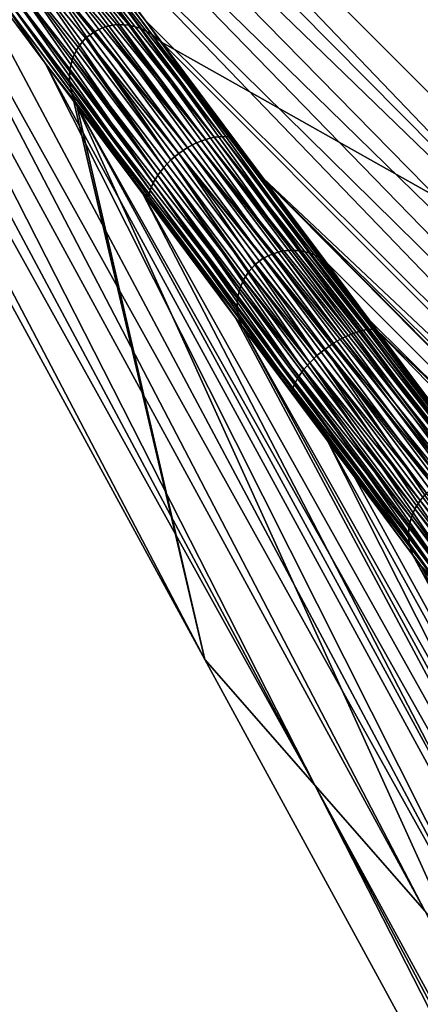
# Model space of a CAD drawing. Header units: millimetres. Extents: x -208 to -25, y 23 to 205.
# Tile 394 of 635: x -163.84 to -158.6, y 163.1 to 175.96. Entities that reach past the tile are written whole.
import ezdxf

# ---------------------------------------------------------------- set-up
doc = ezdxf.new("R2010")
doc.units = ezdxf.units.MM
doc.header["$LTSCALE"] = 65.185185
for name, color, linetype in [('183', 7, 'CONTINUOUS'), ('231', 7, 'CONTINUOUS'), ('321', 7, 'CONTINUOUS'), ('379', 7, 'CONTINUOUS'), ('380', 7, 'CONTINUOUS'), ('381', 7, 'CONTINUOUS'), ('446', 7, 'CONTINUOUS')]:
    doc.layers.add(name, color=color, linetype=linetype)

msp = doc.modelspace()

# ---------------------------------------------------------------- linework, layer by layer
at = {"layer": '183', "linetype": 'CONTINUOUS'}
for points in [[(-160.627, 173.859, 50.715), (-137.959, 151.645, 56.24), (-161.983, 175.671, 56.24), (-160.627, 173.859, 50.715)], [(-137.132, 150.131, 47.588), (-137.959, 151.645, 56.24), (-160.627, 173.859, 50.715), (-137.132, 150.131, 47.588)], [(-159.827, 172.79, 47.46), (-137.132, 150.131, 47.588), (-160.627, 173.859, 50.715), (-159.827, 172.79, 47.46)], [(-159.269, 172.044, 45.189), (-137.132, 150.131, 47.588), (-159.827, 172.79, 47.46), (-159.269, 172.044, 45.189)], [(-157.91, 170.229, 39.663), (-137.132, 150.131, 47.588), (-159.269, 172.044, 45.189), (-157.91, 170.229, 39.663)]]:
    msp.add_3dface(points, dxfattribs=at)
at = {"layer": '231', "linetype": 'CONTINUOUS'}
for points in [[(-162.976, 175.722, 56.24), (-160.654, 172.848, 47.236), (-162.857, 175.811, 56.24), (-162.976, 175.722, 56.24)], [(-162.857, 175.811, 56.24), (-160.538, 172.903, 47.246), (-162.716, 175.872, 56.24), (-162.857, 175.811, 56.24)], [(-160.654, 172.848, 47.236), (-160.538, 172.903, 47.246), (-162.857, 175.811, 56.24), (-160.654, 172.848, 47.236)], [(-162.716, 175.872, 56.24), (-160.414, 172.938, 47.266), (-162.567, 175.899, 56.24), (-162.716, 175.872, 56.24)], [(-160.538, 172.903, 47.246), (-160.414, 172.938, 47.266), (-162.716, 175.872, 56.24), (-160.538, 172.903, 47.246)], [(-160.414, 172.938, 47.266), (-160.285, 172.951, 47.293), (-162.567, 175.899, 56.24), (-160.414, 172.938, 47.266)], [(-162.567, 175.899, 56.24), (-160.285, 172.951, 47.293), (-162.412, 175.892, 56.24), (-162.567, 175.899, 56.24)], [(-160.285, 172.951, 47.293), (-160.158, 172.943, 47.327), (-162.412, 175.892, 56.24), (-160.285, 172.951, 47.293)], [(-162.412, 175.892, 56.24), (-160.158, 172.943, 47.327), (-162.261, 175.852, 56.24), (-162.412, 175.892, 56.24)], [(-160.158, 172.943, 47.327), (-160.035, 172.913, 47.367), (-162.261, 175.852, 56.24), (-160.158, 172.943, 47.327)], [(-162.261, 175.852, 56.24), (-160.035, 172.913, 47.367), (-162.119, 175.778, 56.24), (-162.261, 175.852, 56.24)], [(-163.075, 175.604, 56.24), (-160.842, 172.676, 47.246), (-162.976, 175.722, 56.24), (-163.075, 175.604, 56.24)], [(-160.842, 172.676, 47.246), (-160.756, 172.771, 47.236), (-162.976, 175.722, 56.24), (-160.842, 172.676, 47.246)], [(-160.756, 172.771, 47.236), (-160.654, 172.848, 47.236), (-162.976, 175.722, 56.24), (-160.756, 172.771, 47.236)], [(-159.827, 172.79, 47.46), (-160.627, 173.859, 50.715), (-162.119, 175.778, 56.24), (-159.827, 172.79, 47.46)], [(-159.923, 172.861, 47.411), (-159.827, 172.79, 47.46), (-162.119, 175.778, 56.24), (-159.923, 172.861, 47.411)], [(-160.627, 173.859, 50.715), (-161.983, 175.671, 56.24), (-162.119, 175.778, 56.24), (-160.627, 173.859, 50.715)], [(-160.035, 172.913, 47.367), (-159.923, 172.861, 47.411), (-162.119, 175.778, 56.24), (-160.035, 172.913, 47.367)], [(-163.144, 175.47, 56.24), (-160.911, 172.566, 47.266), (-163.075, 175.604, 56.24), (-163.144, 175.47, 56.24)], [(-160.911, 172.566, 47.266), (-160.842, 172.676, 47.246), (-163.075, 175.604, 56.24), (-160.911, 172.566, 47.266)], [(-163.182, 175.318, 56.24), (-160.96, 172.446, 47.293), (-163.144, 175.47, 56.24), (-163.182, 175.318, 56.24)], [(-160.96, 172.446, 47.293), (-160.911, 172.566, 47.266), (-163.144, 175.47, 56.24), (-160.96, 172.446, 47.293)], [(-163.186, 175.161, 56.24), (-160.988, 172.322, 47.327), (-163.182, 175.318, 56.24), (-163.186, 175.161, 56.24)], [(-160.988, 172.322, 47.327), (-160.96, 172.446, 47.293), (-163.182, 175.318, 56.24), (-160.988, 172.322, 47.327)], [(-160.993, 172.196, 47.367), (-160.988, 172.322, 47.327), (-163.186, 175.161, 56.24), (-160.993, 172.196, 47.367)], [(-163.156, 175.004, 56.24), (-160.993, 172.196, 47.367), (-163.186, 175.161, 56.24), (-163.156, 175.004, 56.24)], [(-160.976, 172.073, 47.411), (-160.993, 172.196, 47.367), (-163.156, 175.004, 56.24), (-160.976, 172.073, 47.411)], [(-163.091, 174.842, 56.24), (-160.976, 172.073, 47.411), (-163.156, 175.004, 56.24), (-163.091, 174.842, 56.24)], [(-160.934, 171.962, 47.46), (-160.976, 172.073, 47.411), (-163.091, 174.842, 56.24), (-160.934, 171.962, 47.46)], [(-160.756, 172.771, 47.236), (-158.415, 169.856, 38.121), (-160.654, 172.848, 47.236), (-160.756, 172.771, 47.236)], [(-160.654, 172.848, 47.236), (-158.299, 169.912, 38.131), (-160.538, 172.903, 47.246), (-160.654, 172.848, 47.236)], [(-158.415, 169.856, 38.121), (-158.299, 169.912, 38.131), (-160.654, 172.848, 47.236), (-158.415, 169.856, 38.121)], [(-160.538, 172.903, 47.246), (-158.175, 169.946, 38.15), (-160.414, 172.938, 47.266), (-160.538, 172.903, 47.246)], [(-158.299, 169.912, 38.131), (-158.175, 169.946, 38.15), (-160.538, 172.903, 47.246), (-158.299, 169.912, 38.131)], [(-160.414, 172.938, 47.266), (-158.046, 169.959, 38.177), (-160.285, 172.951, 47.293), (-160.414, 172.938, 47.266)], [(-158.175, 169.946, 38.15), (-158.046, 169.959, 38.177), (-160.414, 172.938, 47.266), (-158.175, 169.946, 38.15)], [(-158.046, 169.959, 38.177), (-157.918, 169.951, 38.212), (-160.285, 172.951, 47.293), (-158.046, 169.959, 38.177)], [(-160.285, 172.951, 47.293), (-157.918, 169.951, 38.212), (-160.158, 172.943, 47.327), (-160.285, 172.951, 47.293)], [(-157.918, 169.951, 38.212), (-157.796, 169.921, 38.251), (-160.158, 172.943, 47.327), (-157.918, 169.951, 38.212)], [(-160.158, 172.943, 47.327), (-157.796, 169.921, 38.251), (-160.035, 172.913, 47.367), (-160.158, 172.943, 47.327)], [(-157.796, 169.921, 38.251), (-157.684, 169.87, 38.296), (-160.035, 172.913, 47.367), (-157.796, 169.921, 38.251)], [(-160.035, 172.913, 47.367), (-157.684, 169.87, 38.296), (-159.923, 172.861, 47.411), (-160.035, 172.913, 47.367)], [(-157.588, 169.799, 38.352), (-157.91, 170.229, 39.663), (-159.923, 172.861, 47.411), (-157.588, 169.799, 38.352)], [(-157.684, 169.87, 38.296), (-157.588, 169.799, 38.352), (-159.923, 172.861, 47.411), (-157.684, 169.87, 38.296)], [(-157.91, 170.229, 39.663), (-159.269, 172.044, 45.189), (-159.923, 172.861, 47.411), (-157.91, 170.229, 39.663)], [(-159.269, 172.044, 45.189), (-159.827, 172.79, 47.46), (-159.923, 172.861, 47.411), (-159.269, 172.044, 45.189)], [(-160.842, 172.676, 47.246), (-158.517, 169.779, 38.121), (-160.756, 172.771, 47.236), (-160.842, 172.676, 47.246)], [(-158.517, 169.779, 38.121), (-158.415, 169.856, 38.121), (-160.756, 172.771, 47.236), (-158.517, 169.779, 38.121)], [(-160.911, 172.566, 47.266), (-158.603, 169.684, 38.131), (-160.842, 172.676, 47.246), (-160.911, 172.566, 47.266)], [(-158.603, 169.684, 38.131), (-158.517, 169.779, 38.121), (-160.842, 172.676, 47.246), (-158.603, 169.684, 38.131)], [(-160.988, 172.322, 47.327), (-158.72, 169.455, 38.177), (-160.96, 172.446, 47.293), (-160.988, 172.322, 47.327)], [(-160.96, 172.446, 47.293), (-158.671, 169.574, 38.15), (-160.911, 172.566, 47.266), (-160.96, 172.446, 47.293)], [(-158.72, 169.455, 38.177), (-158.671, 169.574, 38.15), (-160.96, 172.446, 47.293), (-158.72, 169.455, 38.177)], [(-158.671, 169.574, 38.15), (-158.603, 169.684, 38.131), (-160.911, 172.566, 47.266), (-158.671, 169.574, 38.15)], [(-160.993, 172.196, 47.367), (-158.748, 169.33, 38.212), (-160.988, 172.322, 47.327), (-160.993, 172.196, 47.367)], [(-158.748, 169.33, 38.212), (-158.72, 169.455, 38.177), (-160.988, 172.322, 47.327), (-158.748, 169.33, 38.212)], [(-158.754, 169.204, 38.251), (-158.748, 169.33, 38.212), (-160.993, 172.196, 47.367), (-158.754, 169.204, 38.251)], [(-160.976, 172.073, 47.411), (-158.754, 169.204, 38.251), (-160.993, 172.196, 47.367), (-160.976, 172.073, 47.411)], [(-158.736, 169.082, 38.296), (-158.754, 169.204, 38.251), (-160.976, 172.073, 47.411), (-158.736, 169.082, 38.296)], [(-160.934, 171.962, 47.46), (-158.736, 169.082, 38.296), (-160.976, 172.073, 47.411), (-160.934, 171.962, 47.46)], [(-159.47, 170.006, 41.505), (-158.736, 169.082, 38.296), (-160.934, 171.962, 47.46), (-159.47, 170.006, 41.505)], [(-158.697, 168.972, 38.36), (-158.736, 169.082, 38.296), (-159.47, 170.006, 41.505), (-158.697, 168.972, 38.36)], [(-158.603, 169.684, 38.131), (-156.279, 166.79, 29.005), (-158.517, 169.779, 38.121), (-158.603, 169.684, 38.131)], [(-158.671, 169.574, 38.15), (-156.365, 166.695, 29.015), (-158.603, 169.684, 38.131), (-158.671, 169.574, 38.15)], [(-156.365, 166.695, 29.015), (-156.279, 166.79, 29.005), (-158.603, 169.684, 38.131), (-156.365, 166.695, 29.015)], [(-158.72, 169.455, 38.177), (-156.434, 166.585, 29.034), (-158.671, 169.574, 38.15), (-158.72, 169.455, 38.177)], [(-156.434, 166.585, 29.034), (-156.365, 166.695, 29.015), (-158.671, 169.574, 38.15), (-156.434, 166.585, 29.034)], [(-158.748, 169.33, 38.212), (-156.482, 166.466, 29.061), (-158.72, 169.455, 38.177), (-158.748, 169.33, 38.212)], [(-156.482, 166.466, 29.061), (-156.434, 166.585, 29.034), (-158.72, 169.455, 38.177), (-156.482, 166.466, 29.061)], [(-158.754, 169.204, 38.251), (-156.511, 166.341, 29.095), (-158.748, 169.33, 38.212), (-158.754, 169.204, 38.251)], [(-156.511, 166.341, 29.095), (-156.482, 166.466, 29.061), (-158.748, 169.33, 38.212), (-156.511, 166.341, 29.095)], [(-156.516, 166.215, 29.135), (-156.511, 166.341, 29.095), (-158.754, 169.204, 38.251), (-156.516, 166.215, 29.135)], [(-158.736, 169.082, 38.296), (-156.516, 166.215, 29.135), (-158.754, 169.204, 38.251), (-158.736, 169.082, 38.296)], [(-156.499, 166.093, 29.179), (-156.516, 166.215, 29.135), (-158.736, 169.082, 38.296), (-156.499, 166.093, 29.179)], [(-158.697, 168.972, 38.36), (-156.499, 166.093, 29.179), (-158.736, 169.082, 38.296), (-158.697, 168.972, 38.36)], [(-156.45, 165.97, 29.203), (-156.499, 166.093, 29.179), (-158.697, 168.972, 38.36), (-156.45, 165.97, 29.203)]]:
    msp.add_3dface(points, dxfattribs=at)
at = {"layer": '321', "linetype": 'CONTINUOUS'}
for points in [[(-170.181, 184.315, 51.334), (-161.419, 167.607, 56.24), (-171.513, 186.095, 56.24), (-170.181, 184.315, 51.334)], [(-159.98, 165.966, 48.639), (-161.419, 167.607, 56.24), (-170.181, 184.315, 51.334), (-159.98, 165.966, 48.639)], [(-168.848, 182.534, 46.428), (-159.98, 165.966, 48.639), (-170.181, 184.315, 51.334), (-168.848, 182.534, 46.428)], [(-167.515, 180.753, 41.521), (-159.98, 165.966, 48.639), (-168.848, 182.534, 46.428), (-167.515, 180.753, 41.521)], [(-158.541, 164.324, 41.037), (-159.98, 165.966, 48.639), (-167.515, 180.753, 41.521), (-158.541, 164.324, 41.037)], [(-166.174, 178.962, 36.583), (-158.541, 164.324, 41.037), (-167.515, 180.753, 41.521), (-166.174, 178.962, 36.583)], [(-157.102, 162.682, 33.436), (-158.541, 164.324, 41.037), (-166.174, 178.962, 36.583), (-157.102, 162.682, 33.436)], [(-164.826, 177.162, 31.617), (-157.102, 162.682, 33.436), (-166.174, 178.962, 36.583), (-164.826, 177.162, 31.617)], [(-163.504, 175.395, 26.736), (-157.102, 162.682, 33.436), (-164.826, 177.162, 31.617), (-163.504, 175.395, 26.736)], [(-155.662, 161.04, 25.835), (-157.102, 162.682, 33.436), (-163.504, 175.395, 26.736), (-155.662, 161.04, 25.835)], [(-162.234, 173.699, 22.05), (-155.662, 161.04, 25.835), (-163.504, 175.395, 26.736), (-162.234, 173.699, 22.05)], [(-154.223, 159.398, 18.233), (-155.662, 161.04, 25.835), (-162.234, 173.699, 22.05), (-154.223, 159.398, 18.233)], [(-161.015, 172.07, 17.542), (-154.223, 159.398, 18.233), (-162.234, 173.699, 22.05), (-161.015, 172.07, 17.542)], [(-159.812, 170.464, 13.096), (-154.223, 159.398, 18.233), (-161.015, 172.07, 17.542), (-159.812, 170.464, 13.096)], [(-152.784, 157.756, 10.632), (-154.223, 159.398, 18.233), (-159.812, 170.464, 13.096), (-152.784, 157.756, 10.632)], [(-158.596, 168.838, 8.597), (-152.784, 157.756, 10.632), (-159.812, 170.464, 13.096), (-158.596, 168.838, 8.597)], [(-161.419, 167.607, 56.24), (-159.98, 165.966, 48.639), (-151.828, 150.04, 56.24), (-161.419, 167.607, 56.24)], [(-159.98, 165.966, 48.639), (-158.541, 164.324, 41.037), (-150.625, 148.838, 48.364), (-159.98, 165.966, 48.639)], [(-151.828, 150.04, 56.24), (-159.98, 165.966, 48.639), (-151.227, 149.439, 52.302), (-151.828, 150.04, 56.24)], [(-151.227, 149.439, 52.302), (-159.98, 165.966, 48.639), (-150.625, 148.838, 48.364), (-151.227, 149.439, 52.302)]]:
    msp.add_3dface(points, dxfattribs=at)
at = {"layer": '379', "linetype": 'CONTINUOUS'}
for points in [[(-171.513, 186.095, 56.24), (-162.412, 175.892, 56.24), (-170.406, 186.923, 56.24), (-171.513, 186.095, 56.24)], [(-162.119, 175.778, 56.24), (-161.983, 175.671, 56.24), (-170.406, 186.923, 56.24), (-162.119, 175.778, 56.24)], [(-170.406, 186.923, 56.24), (-161.983, 175.671, 56.24), (-155.513, 172.029, 56.24), (-170.406, 186.923, 56.24)], [(-162.412, 175.892, 56.24), (-162.261, 175.852, 56.24), (-170.406, 186.923, 56.24), (-162.412, 175.892, 56.24)], [(-162.261, 175.852, 56.24), (-162.119, 175.778, 56.24), (-170.406, 186.923, 56.24), (-162.261, 175.852, 56.24)], [(-163.156, 175.004, 56.24), (-163.186, 175.161, 56.24), (-171.513, 186.095, 56.24), (-163.156, 175.004, 56.24)], [(-161.419, 167.607, 56.24), (-163.156, 175.004, 56.24), (-171.513, 186.095, 56.24), (-161.419, 167.607, 56.24)], [(-163.186, 175.161, 56.24), (-163.182, 175.318, 56.24), (-171.513, 186.095, 56.24), (-163.186, 175.161, 56.24)], [(-163.182, 175.318, 56.24), (-163.144, 175.47, 56.24), (-171.513, 186.095, 56.24), (-163.182, 175.318, 56.24)], [(-163.144, 175.47, 56.24), (-163.075, 175.604, 56.24), (-171.513, 186.095, 56.24), (-163.144, 175.47, 56.24)], [(-163.075, 175.604, 56.24), (-162.976, 175.722, 56.24), (-171.513, 186.095, 56.24), (-163.075, 175.604, 56.24)], [(-162.976, 175.722, 56.24), (-162.857, 175.811, 56.24), (-171.513, 186.095, 56.24), (-162.976, 175.722, 56.24)], [(-162.857, 175.811, 56.24), (-162.716, 175.872, 56.24), (-171.513, 186.095, 56.24), (-162.857, 175.811, 56.24)], [(-162.716, 175.872, 56.24), (-162.567, 175.899, 56.24), (-171.513, 186.095, 56.24), (-162.716, 175.872, 56.24)], [(-162.567, 175.899, 56.24), (-162.412, 175.892, 56.24), (-171.513, 186.095, 56.24), (-162.567, 175.899, 56.24)], [(-161.983, 175.671, 56.24), (-137.959, 151.645, 56.24), (-155.513, 172.029, 56.24), (-161.983, 175.671, 56.24)], [(-163.091, 174.842, 56.24), (-163.156, 175.004, 56.24), (-161.419, 167.607, 56.24), (-163.091, 174.842, 56.24)], [(-146.809, 145.021, 56.24), (-163.091, 174.842, 56.24), (-151.828, 150.04, 56.24), (-146.809, 145.021, 56.24)], [(-163.091, 174.842, 56.24), (-161.419, 167.607, 56.24), (-151.828, 150.04, 56.24), (-163.091, 174.842, 56.24)]]:
    msp.add_3dface(points, dxfattribs=at)
at = {"layer": '380', "linetype": 'CONTINUOUS'}
for points in [[(-162.198, 175.957, 26), (-162.986, 176.947, 28.475), (-163.823, 178.128, 31.997), (-162.198, 175.957, 26)], [(-163.504, 175.395, 26.736), (-164.826, 177.162, 31.617), (-164.033, 176.165, 28.474), (-163.504, 175.395, 26.736)], [(-163.313, 176.945, 28.116), (-161.407, 174.399, 21.081), (-163.437, 176.907, 28.043), (-163.313, 176.945, 28.116)], [(-163.193, 176.965, 28.213), (-161.294, 174.427, 21.203), (-163.313, 176.945, 28.116), (-163.193, 176.965, 28.213)], [(-163.313, 176.945, 28.116), (-161.294, 174.427, 21.203), (-161.407, 174.399, 21.081), (-163.313, 176.945, 28.116)], [(-163.082, 176.965, 28.332), (-161.191, 174.439, 21.352), (-163.193, 176.965, 28.213), (-163.082, 176.965, 28.332)], [(-163.193, 176.965, 28.213), (-161.191, 174.439, 21.352), (-161.294, 174.427, 21.203), (-163.193, 176.965, 28.213)], [(-162.986, 176.947, 28.475), (-161.105, 174.434, 21.531), (-163.082, 176.965, 28.332), (-162.986, 176.947, 28.475)], [(-163.082, 176.965, 28.332), (-161.105, 174.434, 21.531), (-161.191, 174.439, 21.352), (-163.082, 176.965, 28.332)], [(-161.105, 174.434, 21.531), (-162.986, 176.947, 28.475), (-162.198, 175.957, 26), (-161.105, 174.434, 21.531)], [(-163.559, 176.85, 27.996), (-161.645, 174.293, 20.933), (-163.673, 176.776, 27.977), (-163.559, 176.85, 27.996)], [(-163.437, 176.907, 28.043), (-161.526, 174.354, 20.991), (-163.559, 176.85, 27.996), (-163.437, 176.907, 28.043)], [(-163.559, 176.85, 27.996), (-161.526, 174.354, 20.991), (-161.645, 174.293, 20.933), (-163.559, 176.85, 27.996)], [(-163.437, 176.907, 28.043), (-161.407, 174.399, 21.081), (-161.526, 174.354, 20.991), (-163.437, 176.907, 28.043)], [(-163.866, 176.586, 28.042), (-163.777, 176.688, 27.997), (-161.955, 174.034, 20.99), (-163.866, 176.586, 28.042)], [(-163.777, 176.688, 27.997), (-163.673, 176.776, 27.977), (-161.863, 174.131, 20.934), (-163.777, 176.688, 27.997)], [(-163.777, 176.688, 27.997), (-161.863, 174.131, 20.934), (-161.955, 174.034, 20.99), (-163.777, 176.688, 27.997)], [(-163.673, 176.776, 27.977), (-161.645, 174.293, 20.933), (-161.758, 174.217, 20.91), (-163.673, 176.776, 27.977)], [(-163.673, 176.776, 27.977), (-161.758, 174.217, 20.91), (-161.863, 174.131, 20.934), (-163.673, 176.776, 27.977)], [(-163.938, 176.478, 28.115), (-163.866, 176.586, 28.042), (-162.032, 173.932, 21.08), (-163.938, 176.478, 28.115)], [(-163.866, 176.586, 28.042), (-161.955, 174.034, 20.99), (-162.032, 173.932, 21.08), (-163.866, 176.586, 28.042)], [(-163.991, 176.369, 28.211), (-163.938, 176.478, 28.115), (-162.091, 173.831, 21.201), (-163.991, 176.369, 28.211)], [(-163.938, 176.478, 28.115), (-162.032, 173.932, 21.08), (-162.091, 173.831, 21.201), (-163.938, 176.478, 28.115)], [(-164.023, 176.262, 28.331), (-163.991, 176.369, 28.211), (-162.131, 173.736, 21.35), (-164.023, 176.262, 28.331)], [(-163.991, 176.369, 28.211), (-162.091, 173.831, 21.201), (-162.131, 173.736, 21.35), (-163.991, 176.369, 28.211)], [(-164.033, 176.165, 28.474), (-164.023, 176.262, 28.331), (-162.151, 173.652, 21.529), (-164.033, 176.165, 28.474)], [(-164.023, 176.262, 28.331), (-162.131, 173.736, 21.35), (-162.151, 173.652, 21.529), (-164.023, 176.262, 28.331)], [(-163.504, 175.395, 26.736), (-164.033, 176.165, 28.474), (-162.151, 173.652, 21.529), (-163.504, 175.395, 26.736)], [(-160.655, 173.895, 20.301), (-161.105, 174.434, 21.531), (-162.198, 175.957, 26), (-160.655, 173.895, 20.301)], [(-162.234, 173.699, 22.05), (-163.504, 175.395, 26.736), (-162.151, 173.652, 21.529), (-162.234, 173.699, 22.05)], [(-161.407, 174.399, 21.081), (-159.504, 171.855, 14.046), (-161.526, 174.354, 20.991), (-161.407, 174.399, 21.081)], [(-161.294, 174.427, 21.203), (-159.397, 171.892, 14.192), (-161.407, 174.399, 21.081), (-161.294, 174.427, 21.203)], [(-161.407, 174.399, 21.081), (-159.397, 171.892, 14.192), (-159.504, 171.855, 14.046), (-161.407, 174.399, 21.081)], [(-161.191, 174.439, 21.352), (-159.302, 171.915, 14.371), (-161.294, 174.427, 21.203), (-161.191, 174.439, 21.352)], [(-161.294, 174.427, 21.203), (-159.302, 171.915, 14.371), (-159.397, 171.892, 14.192), (-161.294, 174.427, 21.203)], [(-161.105, 174.434, 21.531), (-159.226, 171.923, 14.586), (-161.191, 174.439, 21.352), (-161.105, 174.434, 21.531)], [(-161.191, 174.439, 21.352), (-159.226, 171.923, 14.586), (-159.302, 171.915, 14.371), (-161.191, 174.439, 21.352)], [(-159.226, 171.923, 14.586), (-161.105, 174.434, 21.531), (-159.169, 171.909, 14.806), (-159.226, 171.923, 14.586)], [(-159.169, 171.909, 14.806), (-161.105, 174.434, 21.531), (-160.655, 173.895, 20.301), (-159.169, 171.909, 14.806)], [(-161.645, 174.293, 20.933), (-159.733, 171.739, 13.868), (-161.758, 174.217, 20.91), (-161.645, 174.293, 20.933)], [(-161.526, 174.354, 20.991), (-159.618, 171.804, 13.937), (-161.645, 174.293, 20.933), (-161.526, 174.354, 20.991)], [(-161.645, 174.293, 20.933), (-159.618, 171.804, 13.937), (-159.733, 171.739, 13.868), (-161.645, 174.293, 20.933)], [(-161.526, 174.354, 20.991), (-159.504, 171.855, 14.046), (-159.618, 171.804, 13.937), (-161.526, 174.354, 20.991)], [(-161.955, 174.034, 20.99), (-161.863, 174.131, 20.934), (-160.046, 171.483, 13.936), (-161.955, 174.034, 20.99)], [(-161.863, 174.131, 20.934), (-161.758, 174.217, 20.91), (-159.951, 171.577, 13.869), (-161.863, 174.131, 20.934)], [(-161.863, 174.131, 20.934), (-159.951, 171.577, 13.869), (-160.046, 171.483, 13.936), (-161.863, 174.131, 20.934)], [(-161.758, 174.217, 20.91), (-159.733, 171.739, 13.868), (-159.845, 171.661, 13.841), (-161.758, 174.217, 20.91)], [(-161.758, 174.217, 20.91), (-159.845, 171.661, 13.841), (-159.951, 171.577, 13.869), (-161.758, 174.217, 20.91)], [(-162.032, 173.932, 21.08), (-161.955, 174.034, 20.99), (-160.127, 171.389, 14.045), (-162.032, 173.932, 21.08)], [(-161.955, 174.034, 20.99), (-160.046, 171.483, 13.936), (-160.127, 171.389, 14.045), (-161.955, 174.034, 20.99)], [(-162.091, 173.831, 21.201), (-162.032, 173.932, 21.08), (-160.193, 171.297, 14.19), (-162.091, 173.831, 21.201)], [(-162.032, 173.932, 21.08), (-160.127, 171.389, 14.045), (-160.193, 171.297, 14.19), (-162.032, 173.932, 21.08)], [(-162.151, 173.652, 21.529), (-162.131, 173.736, 21.35), (-160.271, 171.141, 14.583), (-162.151, 173.652, 21.529)], [(-162.131, 173.736, 21.35), (-162.091, 173.831, 21.201), (-160.242, 171.212, 14.369), (-162.131, 173.736, 21.35)], [(-162.131, 173.736, 21.35), (-160.242, 171.212, 14.369), (-160.271, 171.141, 14.583), (-162.131, 173.736, 21.35)], [(-162.091, 173.831, 21.201), (-160.193, 171.297, 14.19), (-160.242, 171.212, 14.369), (-162.091, 173.831, 21.201)], [(-161.015, 172.07, 17.542), (-162.234, 173.699, 22.05), (-162.151, 173.652, 21.529), (-161.015, 172.07, 17.542)], [(-161.015, 172.07, 17.542), (-162.151, 173.652, 21.529), (-160.271, 171.141, 14.583), (-161.015, 172.07, 17.542)], [(-159.812, 170.464, 13.096), (-161.015, 172.07, 17.542), (-160.271, 171.141, 14.583), (-159.812, 170.464, 13.096)], [(-159.618, 171.804, 13.937), (-157.711, 169.256, 6.882), (-159.733, 171.739, 13.868), (-159.618, 171.804, 13.937)], [(-159.504, 171.855, 14.046), (-157.602, 169.314, 7.009), (-159.618, 171.804, 13.937), (-159.504, 171.855, 14.046)], [(-159.618, 171.804, 13.937), (-157.602, 169.314, 7.009), (-157.711, 169.256, 6.882), (-159.618, 171.804, 13.937)], [(-159.397, 171.892, 14.192), (-157.502, 169.36, 7.179), (-159.504, 171.855, 14.046), (-159.397, 171.892, 14.192)], [(-159.504, 171.855, 14.046), (-157.502, 169.36, 7.179), (-157.602, 169.314, 7.009), (-159.504, 171.855, 14.046)], [(-159.302, 171.915, 14.371), (-157.415, 169.393, 7.388), (-159.397, 171.892, 14.192), (-159.302, 171.915, 14.371)], [(-159.397, 171.892, 14.192), (-157.415, 169.393, 7.388), (-157.502, 169.36, 7.179), (-159.397, 171.892, 14.192)], [(-159.226, 171.923, 14.586), (-157.349, 169.415, 7.639), (-159.302, 171.915, 14.371), (-159.226, 171.923, 14.586)], [(-159.302, 171.915, 14.371), (-157.349, 169.415, 7.639), (-157.415, 169.393, 7.388), (-159.302, 171.915, 14.371)], [(-157.349, 169.415, 7.639), (-159.226, 171.923, 14.586), (-157.679, 169.918, 9.295), (-157.349, 169.415, 7.639)], [(-157.679, 169.918, 9.295), (-159.226, 171.923, 14.586), (-159.169, 171.909, 14.806), (-157.679, 169.918, 9.295)], [(-159.733, 171.739, 13.868), (-157.824, 169.188, 6.802), (-159.845, 171.661, 13.841), (-159.733, 171.739, 13.868)], [(-159.733, 171.739, 13.868), (-157.711, 169.256, 6.882), (-157.824, 169.188, 6.802), (-159.733, 171.739, 13.868)], [(-160.046, 171.483, 13.936), (-159.951, 171.577, 13.869), (-158.139, 168.936, 6.881), (-160.046, 171.483, 13.936)], [(-159.951, 171.577, 13.869), (-159.845, 171.661, 13.841), (-158.042, 169.025, 6.803), (-159.951, 171.577, 13.869)], [(-159.951, 171.577, 13.869), (-158.042, 169.025, 6.803), (-158.139, 168.936, 6.881), (-159.951, 171.577, 13.869)], [(-159.845, 171.661, 13.841), (-157.824, 169.188, 6.802), (-157.934, 169.108, 6.77), (-159.845, 171.661, 13.841)], [(-159.845, 171.661, 13.841), (-157.934, 169.108, 6.77), (-158.042, 169.025, 6.803), (-159.845, 171.661, 13.841)], [(-160.127, 171.389, 14.045), (-160.046, 171.483, 13.936), (-158.225, 168.848, 7.007), (-160.127, 171.389, 14.045)], [(-160.046, 171.483, 13.936), (-158.139, 168.936, 6.881), (-158.225, 168.848, 7.007), (-160.046, 171.483, 13.936)], [(-160.242, 171.212, 14.369), (-160.193, 171.297, 14.19), (-158.354, 168.691, 7.385), (-160.242, 171.212, 14.369)], [(-160.193, 171.297, 14.19), (-160.127, 171.389, 14.045), (-158.298, 168.765, 7.177), (-160.193, 171.297, 14.19)], [(-160.193, 171.297, 14.19), (-158.298, 168.765, 7.177), (-158.354, 168.691, 7.385), (-160.193, 171.297, 14.19)], [(-160.127, 171.389, 14.045), (-158.225, 168.848, 7.007), (-158.298, 168.765, 7.177), (-160.127, 171.389, 14.045)], [(-160.271, 171.141, 14.583), (-160.242, 171.212, 14.369), (-158.394, 168.633, 7.636), (-160.271, 171.141, 14.583)], [(-160.242, 171.212, 14.369), (-158.354, 168.691, 7.385), (-158.394, 168.633, 7.636), (-160.242, 171.212, 14.369)], [(-159.812, 170.464, 13.096), (-160.271, 171.141, 14.583), (-158.394, 168.633, 7.636), (-159.812, 170.464, 13.096)], [(-158.596, 168.838, 8.597), (-159.812, 170.464, 13.096), (-158.394, 168.633, 7.636), (-158.596, 168.838, 8.597)]]:
    msp.add_3dface(points, dxfattribs=at)
at = {"layer": '381', "linetype": 'CONTINUOUS'}
for points in [[(-170.406, 186.923, 56.24), (-155.513, 172.029, 56.24), (-154.344, 170.186, 48.64), (-170.406, 186.923, 56.24)], [(-168.767, 184.732, 50.202), (-170.406, 186.923, 56.24), (-154.344, 170.186, 48.64), (-168.767, 184.732, 50.202)], [(-167.126, 182.54, 44.163), (-168.767, 184.732, 50.202), (-154.344, 170.186, 48.64), (-167.126, 182.54, 44.163)], [(-165.482, 180.344, 38.11), (-167.126, 182.54, 44.163), (-153.174, 168.342, 41.04), (-165.482, 180.344, 38.11)], [(-167.126, 182.54, 44.163), (-154.344, 170.186, 48.64), (-153.174, 168.342, 41.04), (-167.126, 182.54, 44.163)], [(-163.823, 178.128, 31.997), (-165.482, 180.344, 38.11), (-152.005, 166.499, 33.439), (-163.823, 178.128, 31.997)], [(-165.482, 180.344, 38.11), (-153.174, 168.342, 41.04), (-152.005, 166.499, 33.439), (-165.482, 180.344, 38.11)], [(-162.198, 175.957, 26), (-163.823, 178.128, 31.997), (-150.835, 164.655, 25.839), (-162.198, 175.957, 26)], [(-163.823, 178.128, 31.997), (-152.005, 166.499, 33.439), (-150.835, 164.655, 25.839), (-163.823, 178.128, 31.997)], [(-160.655, 173.895, 20.301), (-162.198, 175.957, 26), (-150.835, 164.655, 25.839), (-160.655, 173.895, 20.301)], [(-159.169, 171.909, 14.806), (-160.655, 173.895, 20.301), (-149.666, 162.812, 18.239), (-159.169, 171.909, 14.806)], [(-160.655, 173.895, 20.301), (-150.835, 164.655, 25.839), (-149.666, 162.812, 18.239), (-160.655, 173.895, 20.301)], [(-157.679, 169.918, 9.295), (-159.169, 171.909, 14.806), (-148.496, 160.968, 10.639), (-157.679, 169.918, 9.295)], [(-159.169, 171.909, 14.806), (-149.666, 162.812, 18.239), (-148.496, 160.968, 10.639), (-159.169, 171.909, 14.806)]]:
    msp.add_3dface(points, dxfattribs=at)
at = {"layer": '446', "linetype": 'CONTINUOUS'}
for points in [[(-146.809, 145.021, 56.24), (-145.589, 143.801, 47.587), (-163.091, 174.842, 56.24), (-146.809, 145.021, 56.24)], [(-145.589, 143.801, 47.587), (-160.934, 171.962, 47.46), (-163.091, 174.842, 56.24), (-145.589, 143.801, 47.587)], [(-145.589, 143.801, 47.587), (-144.364, 142.577, 38.883), (-160.934, 171.962, 47.46), (-145.589, 143.801, 47.587)], [(-144.364, 142.577, 38.883), (-159.47, 170.006, 41.505), (-160.934, 171.962, 47.46), (-144.364, 142.577, 38.883)], [(-144.364, 142.577, 38.883), (-158.697, 168.972, 38.36), (-159.47, 170.006, 41.505), (-144.364, 142.577, 38.883)], [(-158.697, 168.972, 38.36), (-144.364, 142.577, 38.883), (-143.467, 141.997, 29.822), (-158.697, 168.972, 38.36)], [(-156.45, 165.97, 29.203), (-158.697, 168.972, 38.36), (-143.467, 141.997, 29.822), (-156.45, 165.97, 29.203)]]:
    msp.add_3dface(points, dxfattribs=at)

doc.saveas('drawing.dxf')
